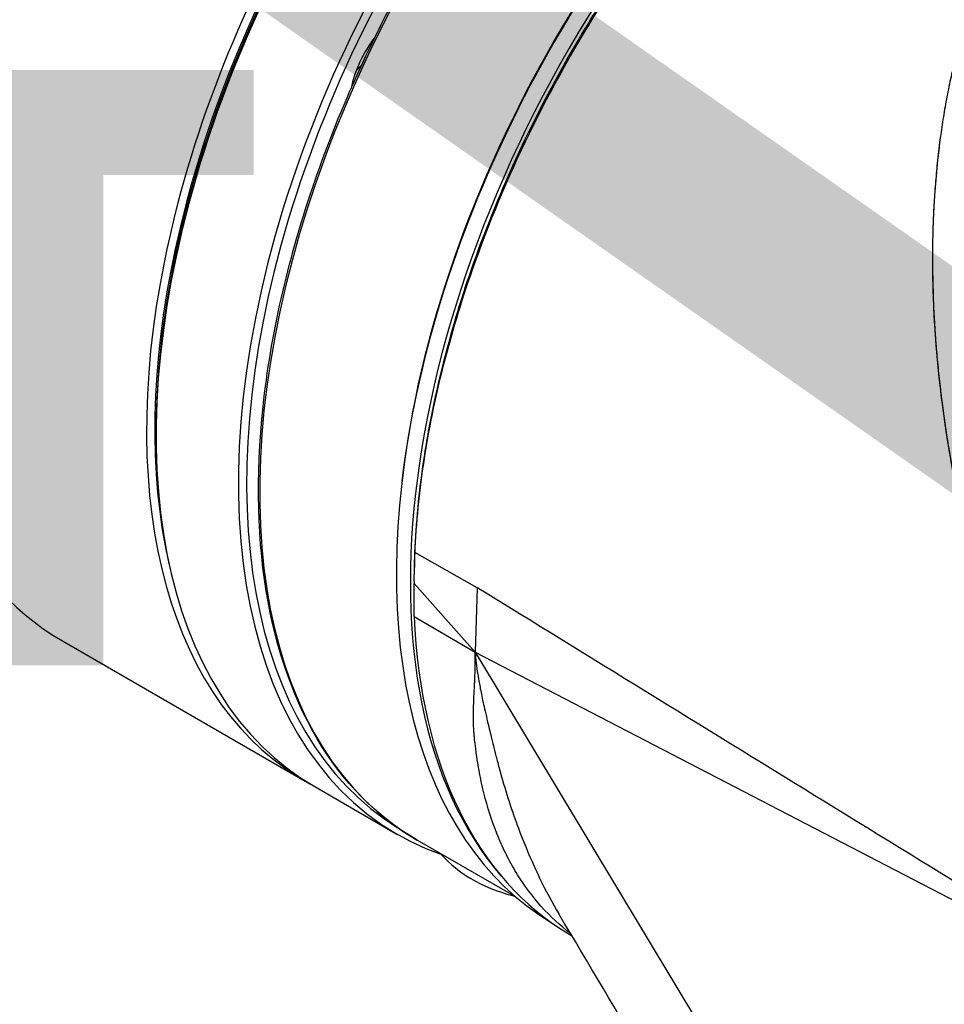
# Model space of a CAD drawing. Header units: millimetres. Extents: x 0 to 4378, y 0 to 2376.
# Tile 283 of 299: x 2651 to 2699, y 1991 to 2042. Entities that reach past the tile are written whole.
import ezdxf

# ---------------------------------------------------------------- set-up
doc = ezdxf.new("R2010")
doc.units = ezdxf.units.MM
doc.header["$LTSCALE"] = 0.2
doc.layers.add('01_Object Line', color=4, linetype='Continuous')
doc.layers.add('07_Special Line2', color=76, linetype='Continuous')
doc.styles.add('Rainbow-5.0 Style', font='malgunsl.ttf')

# ---------------------------------------------------------------- blocks, each defined once
blk = doc.blocks.new('A$Ce83b9b79')
for p, q in [((39.197, 1001.034), (39.197, 1000.789)), ((52.549, 995.013), (52.504, 993.644)), ((52.549, 995.013), (52.551, 994.784)), ((52.502, 993.293), (52.551, 994.784)), ((55.763, 992.962), (52.551, 994.784)), ((52.502, 993.293), (52.504, 993.644)), ((52.502, 993.293), (52.502, 993.174)), ((55.654, 989.634), (52.502, 993.174)), ((52.502, 991.486), (52.502, 993.174)), ((55.763, 992.962), (55.654, 989.634)), ((52.502, 991.486), (55.654, 989.634)), ((34.367, 990.219), (46.883, 982.993)), ((55.654, 989.634), (87.47, 936.79)), ((55.654, 989.634), (88.972, 972.36)), ((47.378, 982.707), (51.62, 980.258)), ((73.769, 981.871), (73.769, 981.871)), ((57.767, 976.998), (52.665, 979.944)), ((78.031, 979.248), (78.029, 979.249)), ((60.521, 975.17), (60.52, 975.171)), ((60.533, 975.07), (60.648, 975.003))]:
    blk.add_line(p, q)
for centre, major_axis, start_param, end_param in [((54.117, 1024.427), (-19.75, -34.208), 3.141593, 6.283185), ((53.763, 1024.631), (-19.5, -33.775), 3.926991, 5.497787), ((66.633, 1017.201), (19.75, 34.208), 6.270654, 9.437309), ((66.845, 1017.079), (19.6, 33.948), 0.552884, 2.588708), ((80.209, 1009.363), (19.725, 34.165), 6.236552, 9.226508), ((67.128, 1016.915), (-19.75, -34.208), 3.939649, 6.283185), ((66.916, 1017.038), (-19.6, -33.948), 3.937156, 5.497787), ((79.502, 1009.771), (19.738, 34.188), 6.264668, 9.415333), ((71.37, 1014.466), (-19.75, -34.208), 3.939649, 6.395754), ((71.583, 1014.343), (-19.6, -33.948), 3.937156, 6.26544), ((72.29, 1013.935), (-19.625, -33.991), 3.93973, 6.283185), ((79.361, 1009.853), (19.625, 33.991), 0.925527, 2.216066), ((51.989, 1019.469), (2, 3.464), 1.345273, 2.100018), ((49.161, 1021.102), (-1.05, -1.819), 1.033412, 1.225457), ((80.423, 1009.239), (-19.768, -34.24), 5.548396, 6.277014), ((81.623, 1008.546), (-18.35, -31.783), 5.559935, 5.559938), ((63.317, 993.761), (2.75, 4.763), 3.690391, 3.690399), ((74.977, 1012.384), (-13.975, -24.205), 0.293061, 0.293066), ((74.552, 1012.629), (-14.475, -25.071), 0.388562, 0.388566), ((74.977, 1012.384), (-14.475, -25.071), 0.387339, 0.387343), ((74.977, 1012.384), (-17.15, -29.705), 0.665862, 0.665864), ((74.835, 1012.465), (17.25, 29.878), 3.81477, 3.814773), ((80.209, 1009.363), (-18.976, -32.868), 5.978067, 5.978077), ((81.623, 1008.546), (-18.95, -32.822), 5.986539, 5.986557), ((80.209, 1009.363), (-19.725, -34.165), 0.00025, 0.000289)]:
    blk.add_ellipse(centre, major_axis=major_axis, ratio=0.57735, start_param=start_param, end_param=end_param)
for points, knots in [([(52.665, 979.944), (50.571, 981.152), (48.814, 982.94), (46.139, 987.496), (45.228, 990.271), (44.344, 996.531), (44.378, 1000.02), (45.388, 1007.351), (46.365, 1011.192), (49.164, 1018.837), (50.984, 1022.639), (55.283, 1029.821), (57.761, 1033.2), (63.126, 1039.194), (66.012, 1041.809), (69.912, 1044.589), (70.873, 1045.216), (71.835, 1045.785)], [5.497787, 5.497787, 5.497787, 5.497787, 5.814567, 5.814567, 6.133644, 6.133644, 6.454384, 6.454384, 6.775213, 6.775213, 7.095896, 7.095896, 7.416527, 7.416527, 7.73723, 7.73723, 7.841223, 7.841223, 7.841223, 7.841223]), ([(52.551, 994.784), (52.617, 996.308), (52.772, 997.876), (53.505, 1002.696), (54.345, 1006.023), (57.179, 1014.12), (59.472, 1018.812), (64.961, 1027.401), (68.066, 1031.236), (73.484, 1036.495), (75.623, 1038.26), (78.548, 1040.268), (79.304, 1040.751), (80.062, 1041.2)], [-6.580681, -6.580681, -6.580681, -6.580681, -6.029526, -6.029526, -4.924411, -4.924411, -3.357193, -3.357193, -1.848116, -1.848116, -0.91919, -0.91919, -0.597044, -0.597044, -0.597044, -0.597044]), ([(79.856, 1041.087), (78.831, 1040.48), (77.806, 1039.807), (76.063, 1038.55), (75.341, 1037.995), (73.815, 1036.752), (73.015, 1036.055), (71.243, 1034.416), (70.278, 1033.455), (68.792, 1031.866), (68.257, 1031.27), (66.649, 1029.404), (65.601, 1028.086), (63.955, 1025.841), (63.332, 1024.945), (62.127, 1023.119), (61.545, 1022.189), (60.985, 1021.244), (59.514, 1018.759), (58.207, 1016.189), (56.689, 1012.659), (56.315, 1011.73), (55.45, 1009.425), (54.987, 1008.043), (54.039, 1004.83), (53.601, 1003.004), (53.185, 1000.755), (53.107, 1000.301), (52.78, 998.202), (52.617, 996.586), (52.549, 995.013)], [0.000386, 0.000386, 0.000386, 0.000386, 0.438688, 0.438688, 0.751469, 0.751469, 1.105144, 1.105144, 1.545227, 1.545227, 1.798444, 1.798444, 2.318248, 2.318248, 2.650858, 2.650858, 2.983468, 2.983468, 2.983468, 3.858442, 3.858442, 4.168491, 4.168491, 4.626046, 4.626046, 5.24053, 5.24053, 5.396696, 5.396696, 5.966921, 5.966921, 5.966921, 5.966921]), ([(90.661, 1035.187), (90.387, 1035.029), (90.116, 1034.863), (89.585, 1034.518), (89.323, 1034.339), (88.809, 1033.966), (88.556, 1033.773), (88.061, 1033.374), (87.818, 1033.168), (87.104, 1032.531), (86.647, 1032.081), (85.993, 1031.372), (85.781, 1031.129), (85.365, 1030.633), (85.163, 1030.38), (84.769, 1029.863), (84.577, 1029.6), (84.204, 1029.063), (84.023, 1028.789), (83.672, 1028.233), (83.502, 1027.95), (83.172, 1027.376), (83.013, 1027.084), (82.782, 1026.641), (82.706, 1026.493), (82.557, 1026.193), (82.484, 1026.043), (82.34, 1025.74), (82.27, 1025.587), (82.131, 1025.28), (82.064, 1025.126), (81.864, 1024.66), (81.736, 1024.347), (81.491, 1023.713), (81.373, 1023.392), (81.148, 1022.746), (81.041, 1022.42), (80.835, 1021.763), (80.737, 1021.432), (80.552, 1020.765), (80.464, 1020.428), (80.298, 1019.751), (80.22, 1019.41), (80.074, 1018.724), (80.005, 1018.379), (79.878, 1017.685), (79.819, 1017.336), (79.711, 1016.634), (79.661, 1016.283), (79.57, 1015.575), (79.529, 1015.22), (79.455, 1014.507), (79.422, 1014.149), (79.379, 1013.611), (79.366, 1013.431), (79.341, 1013.07), (79.33, 1012.89), (79.31, 1012.529), (79.301, 1012.348), (79.285, 1011.986), (79.277, 1011.804), (79.259, 1011.26), (79.251, 1010.895), (79.238, 1009.8), (79.246, 1009.067), (79.279, 1007.963), (79.294, 1007.595), (79.321, 1007.042), (79.332, 1006.857), (79.354, 1006.488), (79.365, 1006.303), (79.385, 1006.026), (79.391, 1005.934), (79.405, 1005.749), (79.412, 1005.656), (79.434, 1005.378), (79.449, 1005.193), (79.481, 1004.823), (79.499, 1004.638), (79.535, 1004.267), (79.554, 1004.082), (79.593, 1003.711), (79.614, 1003.525), (79.656, 1003.154), (79.679, 1002.968), (79.748, 1002.412), (79.797, 1002.04), (79.955, 1000.926), (80.074, 1000.182), (80.335, 998.697), (80.478, 997.954), (80.672, 997.027), (80.712, 996.841), (80.792, 996.471), (80.833, 996.286), (80.916, 995.915), (80.958, 995.73), (81.045, 995.36), (81.089, 995.174), (81.178, 994.805), (81.223, 994.62), (81.315, 994.25), (81.361, 994.065), (81.503, 993.512), (81.601, 993.142), (81.902, 992.038), (82.114, 991.301), (82.447, 990.202), (82.56, 989.835), (82.793, 989.105), (82.912, 988.739), (83.155, 988.01), (83.278, 987.646), (83.531, 986.919), (83.66, 986.557), (83.923, 985.833), (84.057, 985.472), (84.33, 984.75), (84.468, 984.391), (84.892, 983.313), (85.184, 982.598), (85.786, 981.173), (86.096, 980.465), (86.735, 979.054), (87.063, 978.352), (87.737, 976.956), (88.084, 976.262), (88.793, 974.882), (89.156, 974.197), (89.714, 973.175), (89.902, 972.836), (90.187, 972.328), (90.282, 972.159), (90.474, 971.822), (90.571, 971.654), (90.765, 971.318), (90.862, 971.15), (91.058, 970.816), (91.157, 970.648), (91.454, 970.148), (91.654, 969.815), (92.058, 969.153), (92.263, 968.823), (92.675, 968.165), (92.883, 967.838), (93.303, 967.186), (93.515, 966.861), (93.943, 966.215), (94.159, 965.893), (94.594, 965.252), (94.814, 964.933), (95.257, 964.298), (95.481, 963.981), (95.932, 963.353), (96.16, 963.039), (96.618, 962.416), (96.849, 962.106), (97.549, 961.18), (98.022, 960.57), (99.465, 958.759), (100.456, 957.579), (101.986, 955.854), (102.503, 955.287), (103.551, 954.169), (104.082, 953.618), (105.158, 952.533), (105.703, 952), (106.806, 950.951), (107.364, 950.436), (108.494, 949.426), (109.065, 948.931), (110.221, 947.961), (110.805, 947.487), (111.987, 946.561), (112.584, 946.11), (113.79, 945.231), (114.399, 944.804), (115.628, 943.976), (116.249, 943.575), (116.875, 943.188)], [0, 0, 0, 0, 0.010204, 0.010204, 0.020408, 0.020408, 0.030612, 0.030612, 0.040816, 0.040816, 0.061224, 0.061224, 0.071429, 0.071429, 0.081633, 0.081633, 0.091837, 0.091837, 0.102041, 0.102041, 0.112245, 0.112245, 0.122449, 0.122449, 0.127551, 0.127551, 0.132653, 0.132653, 0.137755, 0.137755, 0.142857, 0.142857, 0.153061, 0.153061, 0.163265, 0.163265, 0.173469, 0.173469, 0.183673, 0.183673, 0.193878, 0.193878, 0.204082, 0.204082, 0.214286, 0.214286, 0.22449, 0.22449, 0.234694, 0.234694, 0.244898, 0.244898, 0.255102, 0.255102, 0.260204, 0.260204, 0.265306, 0.265306, 0.270408, 0.270408, 0.27551, 0.27551, 0.285714, 0.285714, 0.306122, 0.306122, 0.316327, 0.316327, 0.321429, 0.321429, 0.326531, 0.326531, 0.329082, 0.329082, 0.331633, 0.331633, 0.336735, 0.336735, 0.341837, 0.341837, 0.346939, 0.346939, 0.352041, 0.352041, 0.357143, 0.357143, 0.367347, 0.367347, 0.387755, 0.387755, 0.408163, 0.408163, 0.413265, 0.413265, 0.418367, 0.418367, 0.423469, 0.423469, 0.428571, 0.428571, 0.433673, 0.433673, 0.438776, 0.438776, 0.44898, 0.44898, 0.469388, 0.469388, 0.479592, 0.479592, 0.489796, 0.489796, 0.5, 0.5, 0.510204, 0.510204, 0.520408, 0.520408, 0.530612, 0.530612, 0.55102, 0.55102, 0.571429, 0.571429, 0.591837, 0.591837, 0.612245, 0.612245, 0.632653, 0.632653, 0.642857, 0.642857, 0.647959, 0.647959, 0.653061, 0.653061, 0.658163, 0.658163, 0.663265, 0.663265, 0.673469, 0.673469, 0.683673, 0.683673, 0.693878, 0.693878, 0.704082, 0.704082, 0.714286, 0.714286, 0.72449, 0.72449, 0.734694, 0.734694, 0.744898, 0.744898, 0.755102, 0.755102, 0.77551, 0.77551, 0.816327, 0.816327, 0.836735, 0.836735, 0.857143, 0.857143, 0.877551, 0.877551, 0.897959, 0.897959, 0.918367, 0.918367, 0.938776, 0.938776, 0.959184, 0.959184, 0.979592, 0.979592, 1, 1, 1, 1]), ([(79.649, 1016.192), (79.229, 1013.108), (79.122, 1009.71), (79.799, 1000.147), (81.105, 994.153), (84.977, 982.537), (87.572, 976.84), (90.672, 971.476)], [2.617126, 2.617126, 2.617126, 2.617126, 3.546139, 3.546139, 5.024362, 5.024362, 6.50674, 6.50674, 6.50674, 6.50674]), ([(60.571, 975.133), (60.038, 975.538), (59.539, 975.997), (59.079, 976.508), (59.068, 976.52), (59.058, 976.531), (59.047, 976.543), (58.609, 977.034), (58.207, 977.572), (57.843, 978.157), (57.661, 978.449), (57.489, 978.754), (57.327, 979.069), (57.174, 979.365), (57.024, 979.687), (56.897, 979.986), (56.889, 980.006), (56.88, 980.026), (56.872, 980.046), (56.607, 980.678), (56.373, 981.362), (56.176, 982.099), (56.078, 982.468), (55.989, 982.85), (55.911, 983.245), (55.871, 983.443), (55.835, 983.644), (55.801, 983.848), (55.784, 983.951), (55.767, 984.054), (55.751, 984.158), (55.738, 984.247), (55.729, 984.308), (55.712, 984.432), (55.709, 984.452), (55.706, 984.474), (55.703, 984.498), (55.675, 984.707), (55.653, 984.892), (55.636, 985.049), (55.626, 985.147), (55.617, 985.234), (55.609, 985.311), (55.608, 985.328), (55.606, 985.345), (55.605, 985.361), (55.597, 985.438), (55.592, 985.502), (55.588, 985.554), (55.583, 985.61), (55.582, 985.626), (55.579, 985.676), (55.578, 985.682), (55.578, 985.688), (55.578, 985.695), (55.57, 985.825), (55.564, 985.993), (55.563, 986.203), (55.562, 986.406), (55.567, 986.672), (55.577, 986.929), (55.577, 986.937), (55.577, 986.946), (55.578, 986.954), (55.588, 987.219), (55.6, 987.459), (55.61, 987.674), (55.615, 987.781), (55.62, 987.882), (55.624, 987.976), (55.628, 988.067), (55.63, 988.12), (55.635, 988.23), (55.635, 988.234), (55.635, 988.237), (55.635, 988.241), (55.653, 988.711), (55.66, 989.176), (55.654, 989.634)], [0.5580556, 0.5580556, 0.5580556, 0.5580556, 0.6234861, 0.6234861, 0.6234861, 0.625, 0.625, 0.625, 0.6875, 0.6875, 0.6875, 0.71875, 0.71875, 0.71875, 0.7480399, 0.7480399, 0.7480399, 0.75, 0.75, 0.75, 0.8125, 0.8125, 0.8125, 0.84375, 0.84375, 0.84375, 0.859375, 0.859375, 0.859375, 0.8671875, 0.8671875, 0.8671875, 0.8739116, 0.8739116, 0.8739116, 0.875, 0.875, 0.875, 0.8846211, 0.8846211, 0.8846211, 0.890625, 0.890625, 0.890625, 0.8919972, 0.8919972, 0.8919972, 0.8984375, 0.8984375, 0.8984375, 0.9054604, 0.9054604, 0.9054604, 0.90625, 0.90625, 0.90625, 0.921875, 0.921875, 0.921875, 0.9370051, 0.9370051, 0.9370051, 0.9375, 0.9375, 0.9375, 0.953125, 0.953125, 0.953125, 0.9609375, 0.9609375, 0.9609375, 0.9684986, 0.9684986, 0.9684986, 0.96875, 0.96875, 0.96875, 1, 1, 1, 1]), ([(55.654, 989.634), (55.681, 989.282), (55.726, 988.901), (55.789, 988.492), (55.811, 988.356), (55.841, 988.176), (55.859, 988.075), (55.896, 987.873), (55.941, 987.636), (55.997, 987.367), (56.025, 987.232), (56.056, 987.089), (56.089, 986.939), (56.123, 986.788), (56.151, 986.661), (56.198, 986.463), (56.29, 986.067), (56.37, 985.739), (56.435, 985.477), (56.467, 985.346), (56.496, 985.23), (56.521, 985.131), (56.533, 985.081), (56.545, 985.036), (56.555, 984.994), (56.566, 984.952), (56.581, 984.891), (56.584, 984.88), (56.589, 984.857), (56.607, 984.782), (56.638, 984.657), (56.649, 984.612), (56.661, 984.561), (56.675, 984.504), (56.681, 984.481), (56.687, 984.457), (56.693, 984.432), (56.704, 984.388), (56.716, 984.341), (56.729, 984.291), (56.741, 984.242), (56.761, 984.164), (56.769, 984.133), (56.833, 983.884), (56.897, 983.647), (56.966, 983.399), (57.242, 982.407), (57.55, 981.458), (57.887, 980.554), (58.14, 979.877), (58.409, 979.225), (58.693, 978.6), (58.788, 978.392), (58.867, 978.222), (58.982, 977.984), (59.298, 977.333), (59.627, 976.722), (59.967, 976.15)], [0, 0, 0, 0, 0.0234375, 0.0234375, 0.0234375, 0.03125, 0.03125, 0.03125, 0.046875, 0.046875, 0.046875, 0.0546875, 0.0546875, 0.0546875, 0.0625, 0.0625, 0.0625, 0.078125, 0.078125, 0.078125, 0.0859375, 0.0859375, 0.0859375, 0.0898437, 0.0898437, 0.0898437, 0.09375, 0.09375, 0.09375, 0.1015625, 0.1015625, 0.1015625, 0.1043487, 0.1043487, 0.1043487, 0.1054687, 0.1054687, 0.1054687, 0.1074219, 0.1074219, 0.1074219, 0.109375, 0.109375, 0.109375, 0.125, 0.125, 0.125, 0.1875, 0.1875, 0.1875, 0.234375, 0.234375, 0.234375, 0.25, 0.25, 0.25, 0.2929055, 0.2929055, 0.2929055, 0.2929055]), ([(53.905, 979.214), (53.917, 979.2), (53.929, 979.185), (54.368, 978.687), (54.875, 978.29), (56.086, 977.577), (56.811, 977.287), (57.605, 977.073), (57.634, 977.065), (57.663, 977.058)], [4.3879573, 4.3879573, 4.3879573, 4.3879573, 4.3969519, 4.3969519, 4.7025376, 4.7025376, 5.0618606, 5.0618606, 5.0754344, 5.0754344, 5.0754344, 5.0754344])]:
    blk.add_open_spline(points, degree=3, knots=knots)
for points in [[(90.619, 971.508), (78.991, 978.654), (67.373, 985.806), (55.763, 992.962)], [(78.231, 945.364), (72.144, 955.627), (66.056, 965.889), (59.967, 976.15)]]:
    blk.add_open_spline(points, degree=3)
blk = doc.blocks.new('A$C2445ef60')
at = {"layer": '07_Special Line2', "const_width": 9.6}
blk.add_lwpolyline([(54.89, -38.434), (0, 0)], dxfattribs=at)
at = {"insert": (-12.502, -31.518), "char_height": 30.72, "attachment_point": 4, "style": 'Rainbow-5.0 Style'}
blk.add_mtext('{\\fMalgun Gothic Semilight|b1|i0|c129|p50;T}', dxfattribs=at)

msp = doc.modelspace()

# ---------------------------------------------------------------- block references
msp.add_blockref('A$C2445ef60', (2653.672, 2055.406))
at = {"layer": '01_Object Line'}
msp.add_blockref('A$Ce83b9b79', (2619.305, 1019.576), dxfattribs=at)

doc.saveas('drawing.dxf')
